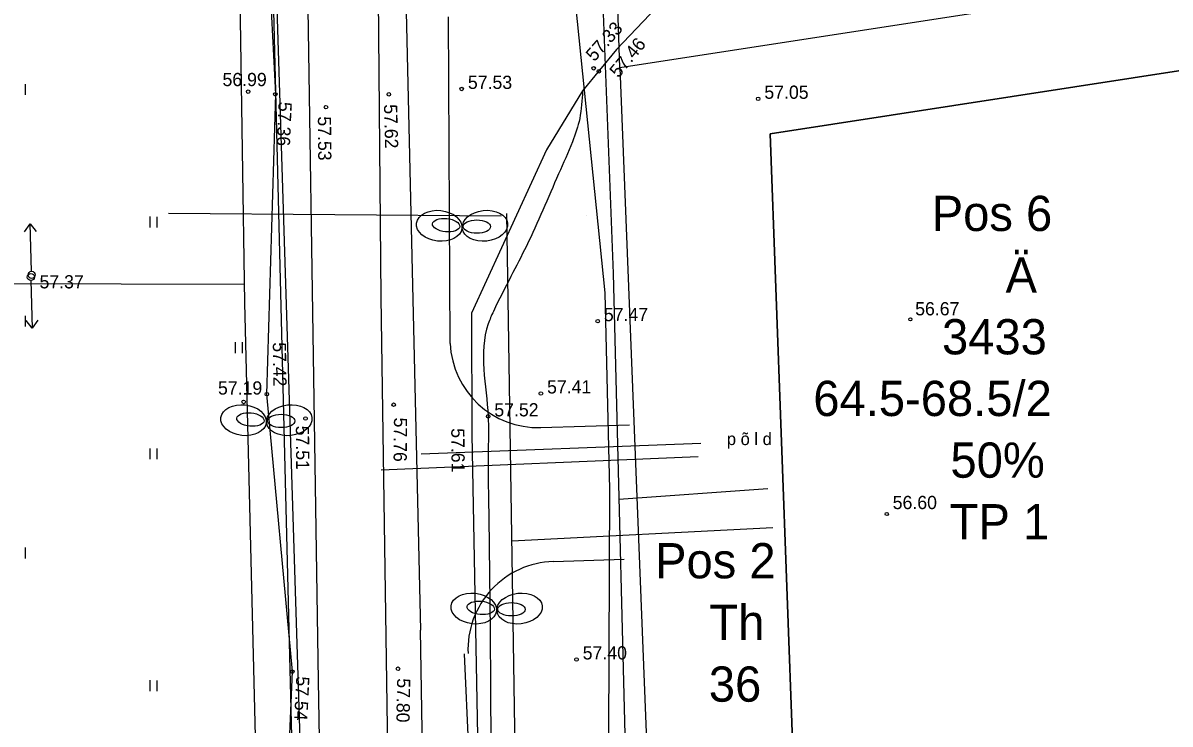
# Model space of a CAD drawing. Extents: x 9156 to 9809, y 2728 to 4000.
# Drawn here: x 9375.2 to 9440.3, y 3556.8 to 3596.6 of the extents above; entities that cross this region are included whole.
import ezdxf

# ---------------------------------------------------------------- set-up
doc = ezdxf.new("R2010")
doc.units = 0
for name, color, linetype in [('Level 11', 7, 'Continuous'), ('Level 12', 7, 'Continuous'), ('Level 14', 7, 'Continuous'), ('Level 15', 7, 'Continuous'), ('Level 16', 7, 'Continuous'), ('Level 17', 7, 'Continuous'), ('Level 18', 7, 'Continuous'), ('Level 5', 7, 'Continuous'), ('Level 54', 7, 'Continuous'), ('Level 56', 7, 'Continuous'), ('Level 6', 7, 'Continuous'), ('Level 7', 7, 'Continuous'), ('Level 8', 7, 'Continuous')]:
    doc.layers.add(name, color=color, linetype=linetype)

msp = doc.modelspace()

# ---------------------------------------------------------------- linework, layer by layer
at = {"layer": 'Level 11'}
for p, q in [((9417.595, 3590.318), (9473.096, 3598.869)), ((9473.096, 3598.869), (9417.595, 3590.318)), ((9419.13, 3548.406), (9417.595, 3590.318)), ((9417.595, 3590.318), (9419.13, 3548.406))]:
    msp.add_line(p, q, dxfattribs=at)
msp.add_arc((9257.773, 3708.522), 243.4, 317.80433, 332.882, dxfattribs=at)
msp.add_arc((9257.773, 3708.522), 243.4, 317.80433, 332.882, dxfattribs=at)
at = {"layer": 'Level 12'}
msp.add_line((9389.26, 3603.506), (9390.852, 3539.152), dxfattribs=at)
at = {"layer": 'Level 14'}
for p, q in [((9396.702, 3607.733), (9397.759, 3562.139)), ((9397.789, 3572.155), (9413.646, 3572.76)), ((9398.212, 3533.163), (9397.759, 3562.139))]:
    msp.add_line(p, q, dxfattribs=at)
at = {"layer": 'Level 15'}
msp.add_line((9408.995, 3569.587), (9417.452, 3570.191), dxfattribs=at)
at = {"layer": 'Level 16'}
for p, q in [((9395.524, 3581.023), (9394.939, 3643.387)), ((9396.243, 3531.923), (9395.524, 3581.023)), ((9395.524, 3571.249), (9413.495, 3572.004))]:
    msp.add_line(p, q, dxfattribs=at)
at = {"layer": 'Level 17'}
for p, q in [((9402.336, 3585.646), (9383.458, 3585.797)), ((9402.638, 3585.797), (9403.665, 3518.718)), ((9402.94, 3567.215), (9417.739, 3567.97))]:
    msp.add_line(p, q, dxfattribs=at)
at = {"layer": 'Level 18'}
for p, q in [((9391.373, 3541.836), (9389.227, 3610.137)), ((9399.432, 3578.415), (9399.342, 3596.946)), ((9404.579, 3573.643), (9409.615, 3573.796)), ((9405.29, 3566.042), (9409.297, 3566.164)), ((9400.747, 3549.532), (9400.239, 3560.805))]:
    msp.add_line(p, q, dxfattribs=at)
for centre, start, end in [((9404.427, 3578.641), 182.58423, 271.74107), ((9405.442, 3561.044), 91.74107, 182.58423)]:
    msp.add_arc(centre, 5, start, end, dxfattribs=at)
at = {"layer": 'Level 54'}
for p, q in [((9388.707, 3609.142), (9389.518, 3592.556)), ((9408.878, 3595.102), (9408.878, 3595.102)), ((9407.579, 3594.031), (9407.579, 3594.031)), ((9407.87, 3593.852), (9407.87, 3593.852)), ((9375.322, 3593.13), (9375.322, 3592.521)), ((9400.09, 3592.857), (9400.09, 3592.857)), ((9406.951, 3592.745), (9406.951, 3592.745)), ((9387.976, 3592.704), (9387.976, 3592.704)), ((9389.518, 3592.556), (9389.024, 3575.537)), ((9389.518, 3592.556), (9389.518, 3592.556)), ((9395.958, 3592.551), (9395.958, 3592.551)), ((9416.908, 3592.297), (9416.908, 3592.297)), ((9392.389, 3591.821), (9392.389, 3591.821)), ((9404.9, 3589.399), (9404.9, 3589.399)), ((9382.392, 3585.61), (9382.392, 3584.99)), ((9382.798, 3585.599), (9382.798, 3584.99)), ((9407.141, 3585.648), (9407.141, 3585.648)), ((9375.292, 3584.757), (9375.61, 3585.206)), ((9375.689, 3582.507), (9375.61, 3585.206)), ((9375.61, 3585.206), (9375.953, 3584.776)), ((9408.676, 3582.388), (9408.676, 3582.388)), ((9375.652, 3581.981), (9375.726, 3579.282)), ((9375.322, 3579.979), (9375.322, 3579.37)), ((9376.045, 3579.731), (9375.726, 3579.282)), ((9400.65, 3580.127), (9400.65, 3580.127)), ((9375.726, 3579.282), (9375.383, 3579.712)), ((9407.803, 3579.68), (9407.803, 3579.68)), ((9387.235, 3578.49), (9387.235, 3577.87)), ((9387.64, 3578.478), (9387.64, 3577.87)), ((9389.033, 3575.538), (9389.033, 3575.538)), ((9390.484, 3559.789), (9389.033, 3575.538)), ((9404.582, 3575.575), (9404.582, 3575.575)), ((9387.72, 3575.097), (9387.72, 3575.097)), ((9396.227, 3574.936), (9396.227, 3574.936)), ((9391.226, 3574.154), (9391.226, 3574.154)), ((9401.59, 3574.275), (9401.59, 3574.275)), ((9400.669, 3573.249), (9400.669, 3573.249)), ((9382.392, 3572.459), (9382.392, 3571.839)), ((9382.798, 3572.448), (9382.798, 3571.839)), ((9375.322, 3566.828), (9375.322, 3566.219)), ((9406.604, 3560.482), (9406.604, 3560.482)), ((9389.713, 3541.97), (9390.484, 3559.789)), ((9390.484, 3559.789), (9390.484, 3559.789)), ((9396.476, 3559.954), (9396.476, 3559.954)), ((9382.392, 3559.308), (9382.392, 3558.688)), ((9382.798, 3559.297), (9382.798, 3558.688)), ((9391.971, 3559.264), (9391.971, 3559.264))]:
    msp.add_line(p, q, dxfattribs=at)
for points in [[(9406.796, 3642.411), (9407.476, 3613.881), (9408.676, 3582.388), (9410.387, 3515.117)], [(9438.722, 3642.411), (9439.009, 3638.117), (9439.783, 3627.178), (9439.69, 3625.163), (9439.116, 3623.225), (9438.356, 3621.375), (9436.997, 3618.72), (9435.277, 3616.16), (9432.91, 3613.707), (9431.117, 3612.429), (9420.928, 3606.248), (9417.439, 3603.592), (9413.009, 3599.472), (9408.878, 3595.102), (9406.951, 3592.745)], [(9397.129, 3380.652), (9395.019, 3412.343), (9393.756, 3460.883), (9392.807, 3509.978), (9391.971, 3559.264), (9391.116, 3614.638), (9387.944, 3630.289), (9387.153, 3640.427)], [(9409.112, 3500.044), (9408.382, 3542.315), (9408.497, 3570.133), (9408.227, 3581.28), (9406.571, 3597.619), (9406.61, 3602.955)], [(9406.951, 3592.745), (9404.9, 3589.399), (9400.65, 3580.127), (9400.669, 3573.249), (9401.91, 3506.844), (9403.071, 3439.533), (9404.623, 3395.803), (9405.779, 3380.148)]]:
    msp.add_lwpolyline(points, dxfattribs=at)
for centre, radius in [((9407.579, 3594.031), 0.1), ((9407.87, 3593.852), 0.1), ((9387.976, 3592.704), 0.1), ((9400.09, 3592.857), 0.1), ((9389.518, 3592.556), 0.1), ((9395.958, 3592.551), 0.1), ((9416.908, 3592.297), 0.1), ((9392.389, 3591.821), 0.1), ((9375.647, 3582.181), 0.2), ((9375.694, 3582.307), 0.2), ((9407.803, 3579.68), 0.1), ((9425.542, 3579.785), 0.0909), ((9387.72, 3575.097), 0.1), ((9389.033, 3575.538), 0.1), ((9404.582, 3575.575), 0.1), ((9396.227, 3574.936), 0.1), ((9391.226, 3574.154), 0.1), ((9401.59, 3574.275), 0.1), ((9424.201, 3568.734), 0.0909), ((9406.604, 3560.482), 0.1), ((9390.484, 3559.789), 0.1), ((9396.476, 3559.954), 0.1)]:
    msp.add_circle(centre, radius, dxfattribs=at)
msp.add_spline([(9406.951, 3592.745), (9406.781, 3591.183), (9406.367, 3589.859), (9405.587, 3588.036), (9403.761, 3583.944), (9402.884, 3582.221), (9401.887, 3580.231), (9401.594, 3579.531), (9401.59, 3574.275), (9401.595, 3572.424), (9401.619, 3568.927), (9401.76, 3543.193)], degree=3, dxfattribs=at)
at = {"layer": 'Level 56'}
for p, q in [((9391.373, 3541.836), (9389.227, 3610.137)), ((9399.432, 3578.415), (9399.342, 3596.946)), ((9404.579, 3573.643), (9409.615, 3573.796)), ((9405.29, 3566.042), (9409.297, 3566.164)), ((9400.747, 3549.532), (9400.239, 3560.805))]:
    msp.add_line(p, q, dxfattribs=at)
for centre, start, end in [((9404.427, 3578.641), 182.58423, 271.74107), ((9405.442, 3561.044), 91.74107, 182.58423)]:
    msp.add_arc(centre, 5, start, end, dxfattribs=at)
at = {"layer": 'Level 6'}
msp.add_arc((9257.773, 3708.522), 243.702, 317.80433, 332.882, dxfattribs=at)
at = {"layer": 'Level 7'}
for p, q in [((9387.795, 3580.728), (9386.2, 3684.47)), ((9409.05, 3594.06), (9407.89, 3634.03)), ((9435.465, 3598.13), (9409.05, 3594.06)), ((9409.05, 3594.06), (9411.455, 3533.737)), ((9330.333, 3581.943), (9387.779, 3581.775)), ((9389.67, 3504.41), (9387.795, 3580.728))]:
    msp.add_line(p, q, dxfattribs=at)
at = {"layer": 'Level 8'}
for centre, major_axis, ratio in [((9398.812, 3585.089), (1.285, -0.15), 0.674652), ((9398.812, 3585.089), (1.285, -0.15), 0.674652), ((9398.812, 3585.089), (1.285, -0.15), 0.674652), ((9398.812, 3585.089), (1.285, -0.15), 0.674652), ((9401.405, 3585.089), (-1.285, -0.15), 0.674652), ((9401.405, 3585.089), (-1.285, -0.15), 0.674652), ((9401.405, 3585.089), (-1.285, -0.15), 0.674652), ((9401.405, 3585.089), (-1.285, -0.15), 0.674652), ((9399.207, 3585.125), (0.774, -0.072), 0.486914), ((9399.207, 3585.125), (0.774, -0.072), 0.486914), ((9399.207, 3585.125), (0.774, -0.072), 0.486914), ((9399.207, 3585.125), (0.774, -0.072), 0.486914), ((9400.945, 3585.045), (-0.778, 0.002), 0.486914), ((9400.945, 3585.045), (-0.778, 0.002), 0.486914), ((9400.945, 3585.045), (-0.778, 0.002), 0.486914), ((9400.945, 3585.045), (-0.778, 0.002), 0.486914), ((9387.712, 3574.06), (1.285, -0.15), 0.674652), ((9387.712, 3574.06), (1.285, -0.15), 0.674652), ((9387.712, 3574.06), (1.285, -0.15), 0.674652), ((9387.712, 3574.06), (1.285, -0.15), 0.674652), ((9388.107, 3574.096), (0.774, -0.072), 0.486914), ((9388.107, 3574.096), (0.774, -0.072), 0.486914), ((9388.107, 3574.096), (0.774, -0.072), 0.486914), ((9388.107, 3574.096), (0.774, -0.072), 0.486914), ((9390.305, 3574.06), (-1.285, -0.15), 0.674652), ((9390.305, 3574.06), (-1.285, -0.15), 0.674652), ((9390.305, 3574.06), (-1.285, -0.15), 0.674652), ((9390.305, 3574.06), (-1.285, -0.15), 0.674652), ((9389.845, 3574.016), (-0.778, 0.002), 0.486914), ((9389.845, 3574.016), (-0.778, 0.002), 0.486914), ((9389.845, 3574.016), (-0.778, 0.002), 0.486914), ((9389.845, 3574.016), (-0.778, 0.002), 0.486914), ((9400.775, 3563.372), (1.285, -0.15), 0.674652), ((9400.775, 3563.372), (1.285, -0.15), 0.674652), ((9400.775, 3563.372), (1.285, -0.15), 0.674652), ((9400.775, 3563.372), (1.285, -0.15), 0.674652), ((9403.368, 3563.372), (-1.285, -0.15), 0.674652), ((9403.368, 3563.372), (-1.285, -0.15), 0.674652), ((9403.368, 3563.372), (-1.285, -0.15), 0.674652), ((9403.368, 3563.372), (-1.285, -0.15), 0.674652), ((9401.17, 3563.408), (0.774, -0.072), 0.486914), ((9401.17, 3563.408), (0.774, -0.072), 0.486914), ((9401.17, 3563.408), (0.774, -0.072), 0.486914), ((9401.17, 3563.408), (0.774, -0.072), 0.486914), ((9402.908, 3563.328), (-0.778, 0.002), 0.486914), ((9402.908, 3563.328), (-0.778, 0.002), 0.486914), ((9402.908, 3563.328), (-0.778, 0.002), 0.486914), ((9402.908, 3563.328), (-0.778, 0.002), 0.486914)]:
    msp.add_ellipse(centre, major_axis=major_axis, ratio=ratio, dxfattribs=at)

# ---------------------------------------------------------------- texts
at = {"layer": 'Level 5'}
for s, p in [('Pos 6', (9426.751, 3584.795)), ('Ä', (9430.942, 3581.295)), ('3433', (9427.335, 3577.795)), ('64.5-68.5/2', (9420.034, 3574.295)), ('50%', (9427.814, 3570.795)), ('TP 1', (9427.769, 3567.295)), ('Pos 2', (9411.057, 3565.085)), ('Th', (9414.141, 3561.585)), ('36', (9414.108, 3558.085))]:
    msp.add_text(s, height=2, dxfattribs=at).set_placement(p)
at = {"layer": 'Level 54'}
for s, rotation, p in [('57.33', 48.55902, (9407.615, 3594.37)), ('57.46', 50.2813, (9408.982, 3593.443)), ('57.36', 267.49277, (9389.705, 3592.137)), ('57.62', 271.59704, (9395.675, 3591.977)), ('57.53', 270.47786, (9391.929, 3591.299)), ('57.42', 270.82621, (9389.371, 3578.478)), ('57.76', 269.46241, (9396.246, 3574.212)), ('57.51', 270.41415, (9390.681, 3573.745)), ('57.61', 270.52242, (9399.494, 3573.603)), ('57.54', 267.14982, (9390.706, 3559.539)), ('57.80', 269.01055, (9396.425, 3559.419))]:
    msp.add_text(s, height=0.75, rotation=rotation, dxfattribs=at).set_placement(p)
for s, height, p in [('56.99', 0.75, (9386.52, 3593.017)), ('57.53', 0.75, (9400.44, 3592.857)), ('57.05', 0.75, (9417.258, 3592.297)), ('57.37', 0.75, (9376.14, 3581.539)), ('57.47', 0.75, (9408.153, 3579.68)), ('56.67', 0.75, (9425.813, 3580.009)), ('57.19', 0.75, (9386.264, 3575.514)), ('57.41', 0.75, (9404.932, 3575.575)), ('57.52', 0.75, (9401.94, 3574.275)), ('p õ l d', 0.7, (9415.131, 3572.648)), ('56.60', 0.75, (9424.539, 3569.015)), ('57.40', 0.75, (9406.954, 3560.482))]:
    msp.add_text(s, height=height, dxfattribs=at).set_placement(p)

doc.saveas('drawing.dxf')
